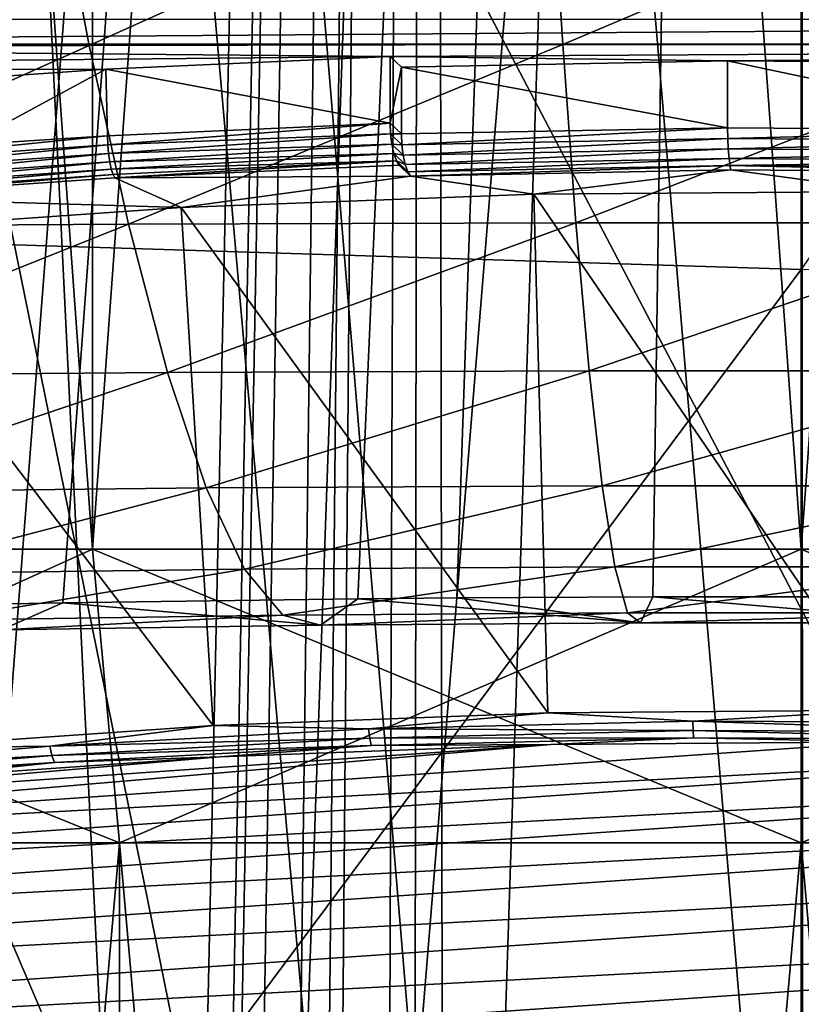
# Model space of a CAD drawing. Header units: metres. Extents: x -24 to 24, y -69 to 184.
# Tile 349 of 656: x -2.26 to 0, y 116.18 to 119.03. Entities that reach past the tile are written whole.
import ezdxf

# ---------------------------------------------------------------- set-up
doc = ezdxf.new("R2010")
doc.units = ezdxf.units.M
for name, color, linetype in [('1253', 7, 'CONTINUOUS'), ('1417', 7, 'CONTINUOUS'), ('1686', 7, 'CONTINUOUS'), ('1858', 7, 'CONTINUOUS'), ('1939', 7, 'CONTINUOUS'), ('2398', 7, 'CONTINUOUS'), ('2546', 7, 'CONTINUOUS'), ('367', 7, 'CONTINUOUS'), ('370', 7, 'CONTINUOUS'), ('373', 7, 'CONTINUOUS'), ('4009', 7, 'CONTINUOUS'), ('4012', 7, 'CONTINUOUS'), ('4032', 7, 'CONTINUOUS'), ('406', 7, 'CONTINUOUS'), ('433', 7, 'CONTINUOUS'), ('434', 7, 'CONTINUOUS'), ('554', 2, 'CONTINUOUS'), ('555', 2, 'CONTINUOUS'), ('556', 2, 'CONTINUOUS'), ('563', 2, 'CONTINUOUS'), ('564', 2, 'CONTINUOUS'), ('565', 2, 'CONTINUOUS'), ('800', 7, 'CONTINUOUS')]:
    doc.layers.add(name, color=color, linetype=linetype)

msp = doc.modelspace()

# ---------------------------------------------------------------- linework, layer by layer
at = {"layer": '1253'}
for points in [[(0.243175, 116.942176, 233.365869), (-0.725197, 116.934907, 233.33874), (-4.372484, 116.622074, 232.17123)], [(1.208233, 116.920288, 233.284182), (0.243175, 116.942176, 233.365869), (-4.372484, 116.622074, 232.17123)], [(-0.725197, 116.934907, 233.33874), (-3.51981, 116.741097, 232.61543), (-4.372484, 116.622074, 232.17123)], [(-0.725197, 116.934907, 233.33874), (-1.683753, 116.898578, 233.203157), (-3.51981, 116.741097, 232.61543)], [(1.208233, 116.920288, 233.284182), (-4.372484, 116.622074, 232.17123), (-5.16596, 116.478229, 231.634394)], [(2.156963, 116.869538, 233.09478), (1.208233, 116.920288, 233.284182), (-5.16596, 116.478229, 231.634394)], [(-1.683753, 116.898578, 233.203157), (-2.619496, 116.833683, 232.960966), (-3.51981, 116.741097, 232.61543)], [(2.156963, 116.869538, 233.09478), (-5.16596, 116.478229, 231.634394), (-5.889537, 116.311502, 231.01216)], [(3.076495, 116.790613, 232.800227), (2.156963, 116.869538, 233.09478), (-5.889537, 116.311502, 231.01216)], [(3.076495, 116.790613, 232.800227), (-5.889537, 116.311502, 231.01216), (-6.533398, 116.124153, 230.312965)], [(3.954376, 116.684583, 232.404517), (3.076495, 116.790613, 232.800227), (-6.533398, 116.124153, 230.312965)], [(3.954376, 116.684583, 232.404517), (-6.533398, 116.124153, 230.312965), (-7.088827, 115.91872, 229.546278)], [(4.778721, 116.552885, 231.913013), (3.954376, 116.684583, 232.404517), (-7.088827, 115.91872, 229.546278)], [(4.778721, 116.552885, 231.913013), (-7.088827, 115.91872, 229.546278), (-7.548304, 115.697987, 228.722489)], [(5.538435, 116.397289, 231.332322), (4.778721, 116.552885, 231.913013), (-7.548304, 115.697987, 228.722489)], [(5.538435, 116.397289, 231.332322), (-7.548304, 115.697987, 228.722489), (-7.905641, 115.464921, 227.852676)], [(6.223215, 116.219901, 230.670298), (5.538435, 116.397289, 231.332322), (-7.905641, 115.464921, 227.852676)], [(6.223215, 116.219901, 230.670298), (-7.905641, 115.464921, 227.852676), (-8.155979, 115.222682, 226.948627)], [(6.823507, 116.023218, 229.936268), (6.223215, 116.219901, 230.670298), (-8.155979, 115.222682, 226.948627)]]:
    msp.add_3dface(points, dxfattribs=at)
at = {"layer": '1417'}
for points in [[(-2.009559, 118.696739, 233.73206), (-2.008826, 118.670878, 233.735544), (-1.190827, 118.733585, 233.869573)], [(-1.190827, 118.733585, 233.869573), (-2.008826, 118.670878, 233.735544), (-1.18956, 118.702636, 233.872969)], [(-2.008826, 118.670878, 233.735544), (-2.006679, 118.645056, 233.732362), (-1.18956, 118.702636, 233.872969)], [(-1.18956, 118.702636, 233.872969), (-2.006679, 118.645056, 233.732362), (-1.185873, 118.672199, 233.86688)], [(-2.009559, 118.696739, 233.73206), (-2.825193, 118.614252, 233.524214), (-2.008826, 118.670878, 233.735544)], [(-2.420366, 118.670806, 233.635277), (-2.825193, 118.614252, 233.524214), (-2.009559, 118.696739, 233.73206)], [(-2.825193, 118.614252, 233.524214), (-2.822174, 118.588491, 233.521258), (-2.008826, 118.670878, 233.735544)], [(-2.008826, 118.670878, 233.735544), (-2.822174, 118.588491, 233.521258), (-2.006679, 118.645056, 233.732362)], [(-2.006679, 118.645056, 233.732362), (-2.003263, 118.621034, 233.722731), (-1.185873, 118.672199, 233.86688)], [(-1.185873, 118.672199, 233.86688), (-2.003263, 118.621034, 233.722731), (-1.180116, 118.645242, 233.851858)], [(-2.822174, 118.588491, 233.521258), (-2.81737, 118.564565, 233.511986), (-2.006679, 118.645056, 233.732362)], [(-2.006679, 118.645056, 233.732362), (-2.81737, 118.564565, 233.511986), (-2.003263, 118.621034, 233.722731)], [(-2.003263, 118.621034, 233.722731), (-1.998812, 118.600449, 233.707306), (-1.180116, 118.645242, 233.851858)], [(-1.180116, 118.645242, 233.851858), (-1.998812, 118.600449, 233.707306), (-1.172821, 118.624377, 233.829265)], [(-2.81737, 118.564565, 233.511986), (-2.81111, 118.544105, 233.49703), (-2.003263, 118.621034, 233.722731)], [(-2.003263, 118.621034, 233.722731), (-2.81111, 118.544105, 233.49703), (-1.998812, 118.600449, 233.707306)], [(-1.998812, 118.600449, 233.707306), (-1.993629, 118.584703, 233.68714), (-1.172821, 118.624377, 233.829265)], [(-1.993629, 118.584703, 233.68714), (-1.988059, 118.57487, 233.663607), (-1.172821, 118.624377, 233.829265)], [(-1.172821, 118.624377, 233.829265), (-1.988059, 118.57487, 233.663607), (-1.164708, 118.611764, 233.801299)], [(-2.81111, 118.544105, 233.49703), (-2.80382, 118.528506, 233.477409), (-1.998812, 118.600449, 233.707306)], [(-1.998812, 118.600449, 233.707306), (-2.80382, 118.528506, 233.477409), (-1.993629, 118.584703, 233.68714)], [(-2.80382, 118.528506, 233.477409), (-2.796003, 118.518828, 233.454459), (-1.993629, 118.584703, 233.68714)], [(-1.993629, 118.584703, 233.68714), (-2.796003, 118.518828, 233.454459), (-1.988059, 118.57487, 233.663607)]]:
    msp.add_3dface(points, dxfattribs=at)
at = {"layer": '1686'}
for points in [[(-1.796615, 118.488744, 233.342181), (-0.734058, 117.026326, 233.412332), (-0.774342, 118.527499, 233.486819)], [(-0.774342, 118.527499, 233.486819), (0.244962, 117.033699, 233.439848), (0.258396, 118.535277, 233.515845)], [(-0.734058, 117.026326, 233.412332), (0.244962, 117.033699, 233.439848), (-0.774342, 118.527499, 233.486819)], [(-2.794619, 118.419532, 233.083879), (-1.703152, 116.989587, 233.275217), (-1.796615, 118.488744, 233.342181)], [(-1.703152, 116.989587, 233.275217), (-0.734058, 117.026326, 233.412332), (-1.796615, 118.488744, 233.342181)], [(-2.649214, 116.923977, 233.030359), (-1.703152, 116.989587, 233.275217), (-2.794619, 118.419532, 233.083879)]]:
    msp.add_3dface(points, dxfattribs=at)
at = {"layer": '1858'}
for points in [[(-1.164708, 118.611764, 233.801299), (-1.988059, 118.57487, 233.663607), (-1.132052, 118.580221, 233.683578)], [(-1.132052, 118.580221, 233.683578), (-0.774342, 118.527499, 233.486819), (-0.205002, 118.597869, 233.749443)], [(-0.774342, 118.527499, 233.486819), (0.258396, 118.535277, 233.515845), (-0.205002, 118.597869, 233.749443)], [(-0.205002, 118.597869, 233.749443), (0.258396, 118.535277, 233.515845), (0.726911, 118.59096, 233.723658)], [(-1.988059, 118.57487, 233.663607), (-2.796003, 118.518828, 233.454459), (-1.796615, 118.488744, 233.342181)], [(-1.988059, 118.57487, 233.663607), (-1.796615, 118.488744, 233.342181), (-1.132052, 118.580221, 233.683578)], [(-1.796615, 118.488744, 233.342181), (-0.774342, 118.527499, 233.486819), (-1.132052, 118.580221, 233.683578)], [(-2.796003, 118.518828, 233.454459), (-2.794619, 118.419532, 233.083879), (-1.796615, 118.488744, 233.342181)]]:
    msp.add_3dface(points, dxfattribs=at)
at = {"layer": '1939'}
for points in [[(-2.513306, 114.16763, 213.413063), (-3.192927, 121.760477, 211.551866), (-1.930974, 121.688582, 211.283551)], [(-1.26367, 114.115726, 213.219353), (-2.513306, 114.16763, 213.413063), (-1.930974, 121.688582, 211.283551)], [(-1.26367, 114.115726, 213.219353), (-1.930974, 121.688582, 211.283551), (-0.64624, 121.652416, 211.148576)], [(0, 114.098362, 213.154552), (-1.26367, 114.115726, 213.219353), (-0.64624, 121.652416, 211.148576)], [(0, 114.098362, 213.154552), (-0.64624, 121.652416, 211.148576), (0.646236, 121.652415, 211.148576)], [(1.26367, 114.115726, 213.219353), (0, 114.098362, 213.154552), (0.646236, 121.652415, 211.148576)]]:
    msp.add_3dface(points, dxfattribs=at)
at = {"layer": '2398'}
for points in [[(-1.158178, 118.702048, 233.751875), (-1.1569, 118.670967, 233.755264), (-0.213706, 118.720299, 233.819989)], [(-1.1569, 118.670967, 233.755264), (-0.21319, 118.689187, 233.823269), (-0.213706, 118.720299, 233.819989)], [(-0.213706, 118.720299, 233.819989), (-0.21319, 118.689187, 233.823269), (0.733018, 118.713391, 233.794205)], [(-0.21319, 118.689187, 233.823269), (0.732763, 118.682276, 233.79748), (0.733018, 118.713391, 233.794205)], [(-1.1569, 118.670967, 233.755264), (-1.153183, 118.640421, 233.74909), (-0.21319, 118.689187, 233.823269)], [(-1.153183, 118.640421, 233.74909), (-0.211692, 118.658562, 233.816783), (-0.21319, 118.689187, 233.823269)], [(-0.21319, 118.689187, 233.823269), (-0.211692, 118.658562, 233.816783), (0.732763, 118.682276, 233.79748)], [(-0.211692, 118.658562, 233.816783), (0.732021, 118.651648, 233.790977), (0.732763, 118.682276, 233.79748)], [(-1.153183, 118.640421, 233.74909), (-1.147396, 118.613456, 233.733957), (-0.211692, 118.658562, 233.816783)], [(-1.147396, 118.613456, 233.733957), (-0.209362, 118.63146, 233.801157), (-0.211692, 118.658562, 233.816783)], [(-0.211692, 118.658562, 233.816783), (-0.209362, 118.63146, 233.801157), (0.732021, 118.651648, 233.790977)], [(-0.209362, 118.63146, 233.801157), (0.730864, 118.624538, 233.775327), (0.732021, 118.651648, 233.790977)], [(-1.147396, 118.613456, 233.733957), (-1.140102, 118.592695, 233.711338), (-0.209362, 118.63146, 233.801157)], [(-1.140102, 118.592695, 233.711338), (-0.206426, 118.610538, 233.777924), (-0.209362, 118.63146, 233.801157)], [(-0.209362, 118.63146, 233.801157), (-0.206426, 118.610538, 233.777924), (0.730864, 118.624538, 233.775327)], [(-0.206426, 118.610538, 233.777924), (0.729407, 118.603608, 233.752063), (0.730864, 118.624538, 233.775327)], [(-1.140102, 118.592695, 233.711338), (-1.132052, 118.580221, 233.683578), (-0.206426, 118.610538, 233.777924)], [(-1.132052, 118.580221, 233.683578), (-0.205002, 118.597869, 233.749443), (-0.206426, 118.610538, 233.777924)], [(-0.206426, 118.610538, 233.777924), (0.726911, 118.59096, 233.723658), (0.729407, 118.603608, 233.752063)], [(-0.205002, 118.597869, 233.749443), (0.726911, 118.59096, 233.723658), (-0.206426, 118.610538, 233.777924)]]:
    msp.add_3dface(points, dxfattribs=at)
at = {"layer": '2546'}
for points in [[(4.664189, 119.033297, 234.215372), (-4.664178, 119.033299, 234.215377), (-5.200007, 118.961654, 233.947994)], [(5.200014, 118.961653, 233.94799), (4.664189, 119.033297, 234.215372), (-5.200007, 118.961654, 233.947994)], [(-5.200007, 118.961654, 233.947994), (-5.719387, 118.882358, 233.652058), (-1.190827, 118.926771, 233.817809)], [(5.200014, 118.961653, 233.94799), (-5.200007, 118.961654, 233.947994), (-1.190827, 118.926771, 233.817809)], [(-0.213702, 118.913484, 233.768224), (5.200014, 118.961653, 233.94799), (-1.190827, 118.926771, 233.817809)], [(0.733009, 118.906576, 233.742442), (5.200014, 118.961653, 233.94799), (-0.213702, 118.913484, 233.768224)], [(-1.190827, 118.926771, 233.817809), (-5.719387, 118.882358, 233.652058), (-2.013991, 118.889671, 233.679352)], [(-1.158178, 118.895234, 233.700111), (-0.213702, 118.913484, 233.768224), (-1.190827, 118.926771, 233.817809)], [(-2.013991, 118.889671, 233.679352), (-5.719387, 118.882358, 233.652058), (-2.821091, 118.833699, 233.47046)]]:
    msp.add_3dface(points, dxfattribs=at)
at = {"layer": '367'}
for points in [[(-3.255157, 145.2, -24.030532), (-1.087972, 145.2, -24.225582), (-3.074112, 53.763191, -24.054362)], [(-3.074112, 53.763191, -24.054362), (-1.087972, 145.2, -24.225582), (-2.835465, 54.138789, -24.083659)], [(-2.835465, 54.138789, -24.083659), (-1.087972, 145.2, -24.225582), (-2.752013, 54.246391, -24.093338)], [(-2.752013, 54.246391, -24.093338), (-1.087972, 145.2, -24.225582), (-2.546691, 54.475214, -24.115905)], [(-2.546691, 54.475214, -24.115905), (-1.087972, 145.2, -24.225582), (-2.211462, 54.76808, -24.148953)], [(-2.211462, 54.76808, -24.148953), (-1.087972, 145.2, -24.225582), (-1.952702, 54.943909, -24.171253)], [(-1.952702, 54.943909, -24.171253), (-1.087972, 145.2, -24.225582), (-1.83201, 55.013919, -24.1807)], [(-1.83201, 55.013919, -24.1807), (-1.087972, 145.2, -24.225582), (-1.409199, 55.209213, -24.20902)], [(-1.409199, 55.209213, -24.20902), (-1.087972, 145.2, -24.225582), (-1.18108, 55.286826, -24.221221)], [(-1.18108, 55.286826, -24.221221), (-1.087972, 145.2, -24.225582), (-0.939204, 55.350886, -24.231805)], [(-1.087972, 145.2, -24.225582), (1.087972, 145.2, -24.225582), (-0.939204, 55.350886, -24.231805)], [(-0.939204, 55.350886, -24.231805), (1.087972, 145.2, -24.225582), (-0.476055, 55.429567, -24.245327)], [(-0.476055, 55.429567, -24.245327), (1.087972, 145.2, -24.225582), (0, 55.456236, -24.25)], [(0, 55.456236, -24.25), (1.087972, 145.2, -24.225582), (0.476036, 55.429568, -24.245327)]]:
    msp.add_3dface(points, dxfattribs=at)
at = {"layer": '370'}
for points in [[(-4.456823, 114.647701, 175.7491), (-1.487054, 114.489418, 175.77136), (-3.842276, 120.001101, 211.886785)], [(-3.842276, 120.001101, 211.886785), (-1.487054, 114.489418, 175.77136), (-2.584619, 119.879336, 211.564928)], [(-2.584619, 119.879336, 211.564928), (-1.487054, 114.489418, 175.77136), (-1.299215, 119.804932, 211.370898)], [(-1.487054, 114.489418, 175.77136), (1.48706, 114.489418, 175.77136), (-1.299215, 119.804932, 211.370898)], [(1.48706, 114.489418, 175.77136), (0, 119.779905, 211.306075), (-1.299215, 119.804932, 211.370898)], [(1.299219, 119.804932, 211.370898), (0, 119.779905, 211.306075), (1.48706, 114.489418, 175.77136)]]:
    msp.add_3dface(points, dxfattribs=at)
at = {"layer": '373'}
for points in [[(0, 146.423799, 240.142002), (-6.403596, 117.199254, 32.493216), (-6.468189, 146.382367, 240.147825)], [(-5.725305, 117.232454, 32.670329), (-6.403596, 117.199254, 32.493216), (0, 146.423799, 240.142002)], [(-5.042963, 117.261956, 32.827448), (-5.725305, 117.232454, 32.670329), (0, 146.423799, 240.142002)], [(-4.357656, 117.287707, 32.964383), (-5.042963, 117.261956, 32.827448), (0, 146.423799, 240.142002)], [(-3.670487, 117.309667, 33.080997), (-4.357656, 117.287707, 32.964383), (0, 146.423799, 240.142002)], [(-2.982479, 117.327814, 33.177225), (-3.670487, 117.309667, 33.080997), (0, 146.423799, 240.142002)], [(-2.138549, 117.344931, 33.267965), (-2.982479, 117.327814, 33.177225), (0, 146.423799, 240.142002)], [(-1.284928, 117.356471, 33.329079), (-2.138549, 117.344931, 33.267965), (0, 146.423799, 240.142002)], [(-0.997816, 117.359056, 33.342766), (-1.284928, 117.356471, 33.329079), (0, 146.423799, 240.142002)], [(-0.429813, 117.362253, 33.359688), (-0.997816, 117.359056, 33.342766), (0, 146.423799, 240.142002)], [(0.425551, 117.362268, 33.359767), (-0.429813, 117.362253, 33.359688), (0, 146.423799, 240.142002)], [(6.468189, 146.382367, 240.147825), (0.425551, 117.362268, 33.359767), (0, 146.423799, 240.142002)]]:
    msp.add_3dface(points, dxfattribs=at)
at = {"layer": '4009'}
for points in [[(-0.213706, 118.720299, 233.819989), (-0.213702, 118.913484, 233.768224), (-1.158178, 118.895234, 233.700111)], [(-0.213706, 118.720299, 233.819989), (0.733018, 118.713391, 233.794205), (-0.213702, 118.913484, 233.768224)], [(0.733018, 118.713391, 233.794205), (0.733009, 118.906576, 233.742442), (-0.213702, 118.913484, 233.768224)], [(-1.158178, 118.702048, 233.751875), (-0.213706, 118.720299, 233.819989), (-1.158178, 118.895234, 233.700111)]]:
    msp.add_3dface(points, dxfattribs=at)
at = {"layer": '4012'}
for points in [[(-1.190827, 118.733585, 233.869573), (-1.190827, 118.926771, 233.817809), (-2.013991, 118.889671, 233.679352)], [(-2.420366, 118.670806, 233.635277), (-2.013991, 118.889671, 233.679352), (-2.821091, 118.833699, 233.47046)], [(-2.420366, 118.670806, 233.635277), (-2.009559, 118.696739, 233.73206), (-2.013991, 118.889671, 233.679352)], [(-2.009559, 118.696739, 233.73206), (-1.190827, 118.733585, 233.869573), (-2.013991, 118.889671, 233.679352)]]:
    msp.add_3dface(points, dxfattribs=at)
at = {"layer": '4032'}
for points in [[(-1.190827, 118.733585, 233.869573), (-1.158178, 118.895234, 233.700111), (-1.190827, 118.926771, 233.817809)], [(-1.190827, 118.733585, 233.869573), (-1.158178, 118.702048, 233.751875), (-1.158178, 118.895234, 233.700111)], [(-1.190827, 118.733585, 233.869573), (-1.18956, 118.702636, 233.872969), (-1.158178, 118.702048, 233.751875)], [(-1.18956, 118.702636, 233.872969), (-1.1569, 118.670967, 233.755264), (-1.158178, 118.702048, 233.751875)], [(-1.18956, 118.702636, 233.872969), (-1.185873, 118.672199, 233.86688), (-1.1569, 118.670967, 233.755264)], [(-1.185873, 118.672199, 233.86688), (-1.153183, 118.640421, 233.74909), (-1.1569, 118.670967, 233.755264)], [(-1.185873, 118.672199, 233.86688), (-1.180116, 118.645242, 233.851858), (-1.153183, 118.640421, 233.74909)], [(-1.180116, 118.645242, 233.851858), (-1.147396, 118.613456, 233.733957), (-1.153183, 118.640421, 233.74909)], [(-1.180116, 118.645242, 233.851858), (-1.172821, 118.624377, 233.829265), (-1.147396, 118.613456, 233.733957)], [(-1.172821, 118.624377, 233.829265), (-1.140102, 118.592695, 233.711338), (-1.147396, 118.613456, 233.733957)], [(-1.172821, 118.624377, 233.829265), (-1.164708, 118.611764, 233.801299), (-1.140102, 118.592695, 233.711338)], [(-1.164708, 118.611764, 233.801299), (-1.132052, 118.580221, 233.683578), (-1.140102, 118.592695, 233.711338)]]:
    msp.add_3dface(points, dxfattribs=at)
at = {"layer": '406'}
for points in [[(-3.422805, 118.953277, 27.101589), (-2.176863, 119.558343, 26.567038), (-3.612353, 119.555515, 26.387629)], [(-2.062229, 118.958671, 27.26447), (-2.176863, 119.558343, 26.567038), (-3.422805, 118.953277, 27.101589)], [(-2.062229, 118.958671, 27.26447), (-0.729466, 119.559311, 26.657372), (-2.176863, 119.558343, 26.567038)], [(-0.690983, 118.961025, 27.346476), (-0.729466, 119.559311, 26.657372), (-2.062229, 118.958671, 27.26447)], [(-0.690983, 118.961025, 27.346476), (0.72208, 119.5593, 26.657595), (-0.729466, 119.559311, 26.657372)], [(0.683987, 118.961019, 27.346676), (0.72208, 119.5593, 26.657595), (-0.690983, 118.961025, 27.346476)], [(-3.234588, 118.432922, 27.877617), (-2.062229, 118.958671, 27.26447), (-3.422805, 118.953277, 27.101589)], [(-1.948417, 118.440864, 28.024772), (-2.062229, 118.958671, 27.26447), (-3.234588, 118.432922, 27.877617)], [(-1.948417, 118.440864, 28.024772), (-0.690983, 118.961025, 27.346476), (-2.062229, 118.958671, 27.26447)], [(-0.652778, 118.444588, 28.098847), (-0.690983, 118.961025, 27.346476), (-1.948417, 118.440864, 28.024772)], [(-0.652778, 118.444588, 28.098847), (0.683987, 118.961019, 27.346676), (-0.690983, 118.961025, 27.346476)], [(0.646169, 118.444588, 28.099027), (0.683987, 118.961019, 27.346676), (-0.652778, 118.444588, 28.098847)], [(-3.047819, 118.001524, 28.706255), (-1.948417, 118.440864, 28.024772), (-3.234588, 118.432922, 27.877617)], [(-1.83548, 118.011798, 28.838337), (-1.948417, 118.440864, 28.024772), (-3.047819, 118.001524, 28.706255)], [(-1.83548, 118.011798, 28.838337), (-0.652778, 118.444588, 28.098847), (-1.948417, 118.440864, 28.024772)], [(-0.614867, 118.016773, 28.904805), (-0.652778, 118.444588, 28.098847), (-1.83548, 118.011798, 28.838337)], [(-0.614867, 118.016773, 28.904805), (0.646169, 118.444588, 28.099027), (-0.652778, 118.444588, 28.098847)], [(0.608642, 118.016778, 28.904965), (0.646169, 118.444588, 28.099027), (-0.614867, 118.016773, 28.904805)], [(-1.723461, 117.677259, 29.694902), (-0.614867, 118.016773, 28.904805), (-1.83548, 118.011798, 28.838337)], [(-0.577261, 117.683261, 29.754011), (-0.614867, 118.016773, 28.904805), (-1.723461, 117.677259, 29.694902)], [(-0.577261, 117.683261, 29.754011), (0.608642, 118.016778, 28.904965), (-0.614867, 118.016773, 28.904805)], [(0.571418, 117.68327, 29.754153), (0.608642, 118.016778, 28.904965), (-0.577261, 117.683261, 29.754011)], [(-2.862592, 117.665073, 29.577394), (-1.83548, 118.011798, 28.838337), (-3.047819, 118.001524, 28.706255)], [(-1.723461, 117.677259, 29.694902), (-1.83548, 118.011798, 28.838337), (-2.862592, 117.665073, 29.577394)], [(-2.67896, 117.428374, 30.480384), (-1.723461, 117.677259, 29.694902), (-2.862592, 117.665073, 29.577394)], [(-1.612376, 117.441844, 30.58366), (-1.723461, 117.677259, 29.694902), (-2.67896, 117.428374, 30.480384)], [(-1.612376, 117.441844, 30.58366), (-0.577261, 117.683261, 29.754011), (-1.723461, 117.677259, 29.694902)], [(-0.539964, 117.448542, 30.635578), (-0.577261, 117.683261, 29.754011), (-1.612376, 117.441844, 30.58366)], [(-0.539964, 117.448542, 30.635578), (0.571418, 117.68327, 29.754153), (-0.577261, 117.683261, 29.754011)], [(0.534499, 117.448555, 30.635703), (0.571418, 117.68327, 29.754153), (-0.539964, 117.448542, 30.635578)], [(-1.502211, 117.308867, 31.493366), (-0.539964, 117.448542, 30.635578), (-1.612376, 117.441844, 30.58366)], [(-0.502968, 117.315827, 31.538183), (-0.539964, 117.448542, 30.635578), (-1.502211, 117.308867, 31.493366)], [(-0.502968, 117.315827, 31.538183), (0.534499, 117.448555, 30.635703), (-0.539964, 117.448542, 30.635578)], [(0.497878, 117.315843, 31.538293), (0.534499, 117.448555, 30.635703), (-0.502968, 117.315827, 31.538183)], [(-2.496917, 117.294946, 31.404137), (-1.612376, 117.441844, 30.58366), (-2.67896, 117.428374, 30.480384)], [(-1.502211, 117.308867, 31.493366), (-1.612376, 117.441844, 30.58366), (-2.496917, 117.294946, 31.404137)], [(-1.284928, 117.356471, 33.329079), (-0.997816, 117.359056, 33.342766), (-0.466252, 117.286943, 32.450176)], [(-0.997816, 117.359056, 33.342766), (-0.429813, 117.362253, 33.359688), (-0.466252, 117.286943, 32.450176)], [(-0.429813, 117.362253, 33.359688), (0.461533, 117.28696, 32.45027), (-0.466252, 117.286943, 32.450176)], [(-0.429813, 117.362253, 33.359688), (0.425551, 117.362268, 33.359767), (0.461533, 117.28696, 32.45027)], [(-2.982479, 117.327814, 33.177225), (-2.138549, 117.344931, 33.267965), (-2.31639, 117.266921, 32.337243)], [(-2.138549, 117.344931, 33.267965), (-1.392906, 117.280259, 32.412447), (-2.31639, 117.266921, 32.337243)], [(-2.138549, 117.344931, 33.267965), (-1.284928, 117.356471, 33.329079), (-1.392906, 117.280259, 32.412447)], [(-1.284928, 117.356471, 33.329079), (-0.466252, 117.286943, 32.450176), (-1.392906, 117.280259, 32.412447)], [(-2.31639, 117.266921, 32.337243), (-1.502211, 117.308867, 31.493366), (-2.496917, 117.294946, 31.404137)], [(-1.392906, 117.280259, 32.412447), (-1.502211, 117.308867, 31.493366), (-2.31639, 117.266921, 32.337243)], [(-1.392906, 117.280259, 32.412447), (-0.502968, 117.315827, 31.538183), (-1.502211, 117.308867, 31.493366)], [(-0.466252, 117.286943, 32.450176), (-0.502968, 117.315827, 31.538183), (-1.392906, 117.280259, 32.412447)], [(-0.466252, 117.286943, 32.450176), (0.497878, 117.315843, 31.538293), (-0.502968, 117.315827, 31.538183)], [(0.461533, 117.28696, 32.45027), (0.497878, 117.315843, 31.538293), (-0.466252, 117.286943, 32.450176)]]:
    msp.add_3dface(points, dxfattribs=at)
at = {"layer": '433'}
for points in [[(0, 122.848629, 206.747704), (-3.231943, 118.410546, 176.366376), (-3.121469, 122.930239, 206.660841)], [(3.124372, 122.930402, 206.660752), (0.00001, 118.31014, 176.379969), (0, 122.848629, 206.747704)], [(0.00001, 118.31014, 176.379969), (-3.231943, 118.410546, 176.366376), (0, 122.848629, 206.747704)], [(-3.231943, 118.410546, 176.366376), (0.00001, 118.31014, 176.379969), (-3.314185, 113.860515, 145.875779)], [(-0.000012, 113.753481, 145.890648), (3.231962, 118.410547, 176.366375), (3.314161, 113.860513, 145.875779)], [(0.00001, 118.31014, 176.379969), (3.231962, 118.410547, 176.366375), (-0.000012, 113.753481, 145.890648)], [(-3.314185, 113.860515, 145.875779), (0.00001, 118.31014, 176.379969), (-0.000012, 113.753481, 145.890648)]]:
    msp.add_3dface(points, dxfattribs=at)
at = {"layer": '434'}
for points in [[(-3.305357, 142.081073, 235.75762), (-0.937373, 113.718993, 33.859857), (0, 142.110666, 235.869139)], [(-0.937373, 113.718993, 33.859857), (0.002991, 113.722717, 33.878384), (0, 142.110666, 235.869139)], [(0.002991, 113.722717, 33.878384), (0.94341, 113.718942, 33.859597), (0, 142.110666, 235.869139)], [(0.94341, 113.718942, 33.859597), (1.9185, 113.70702, 33.800065), (0, 142.110666, 235.869139)], [(0, 142.110666, 235.869139), (2.91877, 113.686239, 33.696064), (3.305357, 142.081073, 235.75762)], [(1.9185, 113.70702, 33.800065), (2.91877, 113.686239, 33.696064), (0, 142.110666, 235.869139)], [(-2.912464, 113.686399, 33.696871), (-1.912352, 113.707124, 33.800595), (-3.305357, 142.081073, 235.75762)], [(-1.912352, 113.707124, 33.800595), (-0.937373, 113.718993, 33.859857), (-3.305357, 142.081073, 235.75762)]]:
    msp.add_3dface(points, dxfattribs=at)
at = {"layer": '554'}
for points in [[(-4.088499, 117.5, -21.871138), (-2.053064, 117.5, -22.155077), (-4.088427, 145.7, -21.871151)], [(-4.088427, 145.7, -21.871151), (-2.053064, 117.5, -22.155077), (-2.052971, 145.7, -22.155085)], [(-2.053064, 117.5, -22.155077), (0, 117.5, -22.25), (-2.052971, 145.7, -22.155085)], [(0, 117.5, -22.25), (0, 145.7, -22.25), (-2.052971, 145.7, -22.155085)], [(2.052971, 145.7, -22.155085), (0, 145.7, -22.25), (2.053064, 117.5, -22.155077)], [(2.053064, 117.5, -22.155077), (0, 145.7, -22.25), (0, 117.5, -22.25)]]:
    msp.add_3dface(points, dxfattribs=at)
at = {"layer": '555'}
for points in [[(-1.974633, 116.65, -21.308703), (-4.088499, 117.5, -21.871138), (-3.932309, 116.65, -21.035611)], [(-2.053064, 117.5, -22.155077), (-4.088499, 117.5, -21.871138), (-1.974633, 116.65, -21.308703)], [(0, 116.65, -21.4), (-2.053064, 117.5, -22.155077), (-1.974633, 116.65, -21.308703)], [(0, 117.5, -22.25), (-2.053064, 117.5, -22.155077), (0, 116.65, -21.4)], [(1.974633, 116.65, -21.308703), (0, 117.5, -22.25), (0, 116.65, -21.4)], [(2.053064, 117.5, -22.155077), (0, 117.5, -22.25), (1.974633, 116.65, -21.308703)]]:
    msp.add_3dface(points, dxfattribs=at)
at = {"layer": '556'}
for points in [[(-1.974633, 94.2, -21.308703), (-3.932309, 116.65, -21.035611), (-3.932309, 94.2, -21.035611)], [(-1.974633, 116.65, -21.308703), (-3.932309, 116.65, -21.035611), (-1.974633, 94.2, -21.308703)], [(0, 94.2, -21.4), (-1.974633, 116.65, -21.308703), (-1.974633, 94.2, -21.308703)], [(0, 116.65, -21.4), (-1.974633, 116.65, -21.308703), (0, 94.2, -21.4)], [(1.974633, 94.2, -21.308703), (0, 116.65, -21.4), (0, 94.2, -21.4)], [(1.974633, 116.65, -21.308703), (0, 116.65, -21.4), (1.974633, 94.2, -21.308703)]]:
    msp.add_3dface(points, dxfattribs=at)
at = {"layer": '563'}
for points in [[(-4.088499, 117.5, 21.871138), (-4.088427, 145.7, 21.871151), (-2.053064, 117.5, 22.155077)], [(-4.088427, 145.7, 21.871151), (-2.052971, 145.7, 22.155085), (-2.053064, 117.5, 22.155077)], [(-2.053064, 117.5, 22.155077), (0, 145.7, 22.25), (0, 117.5, 22.25)], [(-2.052971, 145.7, 22.155085), (0, 145.7, 22.25), (-2.053064, 117.5, 22.155077)], [(0, 117.5, 22.25), (2.052971, 145.7, 22.155085), (2.053064, 117.5, 22.155077)], [(0, 145.7, 22.25), (2.052971, 145.7, 22.155085), (0, 117.5, 22.25)]]:
    msp.add_3dface(points, dxfattribs=at)
at = {"layer": '564'}
for points in [[(-4.088499, 117.5, 21.871138), (-2.053064, 117.5, 22.155077), (-3.932309, 116.65, 21.035611)], [(-3.932309, 116.65, 21.035611), (-2.053064, 117.5, 22.155077), (-1.974633, 116.65, 21.308703)], [(-2.053064, 117.5, 22.155077), (0, 117.5, 22.25), (-1.974633, 116.65, 21.308703)], [(-1.974633, 116.65, 21.308703), (0, 117.5, 22.25), (0, 116.65, 21.4)], [(0, 116.65, 21.4), (2.053064, 117.5, 22.155077), (1.974633, 116.65, 21.308703)], [(0, 117.5, 22.25), (2.053064, 117.5, 22.155077), (0, 116.65, 21.4)]]:
    msp.add_3dface(points, dxfattribs=at)
at = {"layer": '565'}
for points in [[(-3.932309, 94.2, 21.035611), (-1.974633, 116.65, 21.308703), (-1.974633, 94.2, 21.308703)], [(-3.932309, 116.65, 21.035611), (-1.974633, 116.65, 21.308703), (-3.932309, 94.2, 21.035611)], [(-1.974633, 94.2, 21.308703), (0, 116.65, 21.4), (0, 94.2, 21.4)], [(-1.974633, 116.65, 21.308703), (0, 116.65, 21.4), (-1.974633, 94.2, 21.308703)], [(0, 94.2, 21.4), (1.974633, 116.65, 21.308703), (1.974633, 94.2, 21.308703)], [(0, 116.65, 21.4), (1.974633, 116.65, 21.308703), (0, 94.2, 21.4)]]:
    msp.add_3dface(points, dxfattribs=at)
at = {"layer": '800'}
for points in [[(-1.703152, 116.989587, 233.275217), (-1.253176, 116.979662, 233.346108), (-0.734058, 117.026326, 233.412332)], [(-1.253176, 116.979662, 233.346108), (-0.314392, 117.002447, 233.431141), (-0.734058, 117.026326, 233.412332)], [(-0.734058, 117.026326, 233.412332), (-0.314392, 117.002447, 233.431141), (0.244962, 117.033699, 233.439848)], [(-0.314392, 117.002447, 233.431141), (0.628345, 116.997883, 233.414111), (0.244962, 117.033699, 233.439848)], [(-2.649214, 116.923977, 233.030359), (-2.176201, 116.929816, 233.160081), (-1.703152, 116.989587, 233.275217)], [(-2.176201, 116.929816, 233.160081), (-1.253176, 116.979662, 233.346108), (-1.703152, 116.989587, 233.275217)], [(-1.253176, 116.979662, 233.346108), (-0.313564, 116.975279, 233.415501), (-0.314392, 117.002447, 233.431141)], [(-0.314392, 117.002447, 233.431141), (0.626689, 116.970728, 233.398515), (0.628345, 116.997883, 233.414111)], [(-0.313564, 116.975279, 233.415501), (0.626689, 116.970728, 233.398515), (-0.314392, 117.002447, 233.431141)], [(-2.176201, 116.929816, 233.160081), (-1.249874, 116.952554, 233.330692), (-1.253176, 116.979662, 233.346108)], [(-1.249874, 116.952554, 233.330692), (-0.313564, 116.975279, 233.415501), (-1.253176, 116.979662, 233.346108)], [(-1.249874, 116.952554, 233.330692), (-0.312519, 116.954297, 233.392218), (-0.313564, 116.975279, 233.415501)], [(-0.313564, 116.975279, 233.415501), (0.624602, 116.949761, 233.37529), (0.626689, 116.970728, 233.398515)], [(-0.312519, 116.954297, 233.392218), (0.624602, 116.949761, 233.37529), (-0.313564, 116.975279, 233.415501)], [(-2.170467, 116.90284, 233.145155), (-1.249874, 116.952554, 233.330692), (-2.176201, 116.929816, 233.160081)], [(-2.170467, 116.90284, 233.145155), (-1.24571, 116.931648, 233.307692), (-1.249874, 116.952554, 233.330692)], [(-2.163235, 116.882099, 233.122773), (-1.24571, 116.931648, 233.307692), (-2.170467, 116.90284, 233.145155)], [(-2.163235, 116.882099, 233.122773), (-1.683753, 116.898578, 233.203157), (-1.24571, 116.931648, 233.307692)], [(-1.683753, 116.898578, 233.203157), (-0.725197, 116.934907, 233.33874), (-1.24571, 116.931648, 233.307692)], [(-1.24571, 116.931648, 233.307692), (-0.312519, 116.954297, 233.392218), (-1.249874, 116.952554, 233.330692)], [(-1.24571, 116.931648, 233.307692), (-0.725197, 116.934907, 233.33874), (-0.312519, 116.954297, 233.392218)], [(-0.725197, 116.934907, 233.33874), (0.243175, 116.942176, 233.365869), (-0.312519, 116.954297, 233.392218)], [(-0.312519, 116.954297, 233.392218), (0.243175, 116.942176, 233.365869), (0.624602, 116.949761, 233.37529)], [(-3.071858, 116.853536, 232.875399), (-2.176201, 116.929816, 233.160081), (-2.649214, 116.923977, 233.030359)], [(-3.071858, 116.853536, 232.875399), (-2.170467, 116.90284, 233.145155), (-2.176201, 116.929816, 233.160081)], [(-3.063764, 116.826761, 232.861222), (-2.170467, 116.90284, 233.145155), (-3.071858, 116.853536, 232.875399)], [(-3.063764, 116.826761, 232.861222), (-2.163235, 116.882099, 233.122773), (-2.170467, 116.90284, 233.145155)], [(-3.053557, 116.806273, 232.839787), (-2.163235, 116.882099, 233.122773), (-3.063764, 116.826761, 232.861222)], [(-3.053557, 116.806273, 232.839787), (-2.619496, 116.833683, 232.960966), (-2.163235, 116.882099, 233.122773)], [(-2.619496, 116.833683, 232.960966), (-1.683753, 116.898578, 233.203157), (-2.163235, 116.882099, 233.122773)]]:
    msp.add_3dface(points, dxfattribs=at)

doc.saveas('drawing.dxf')
